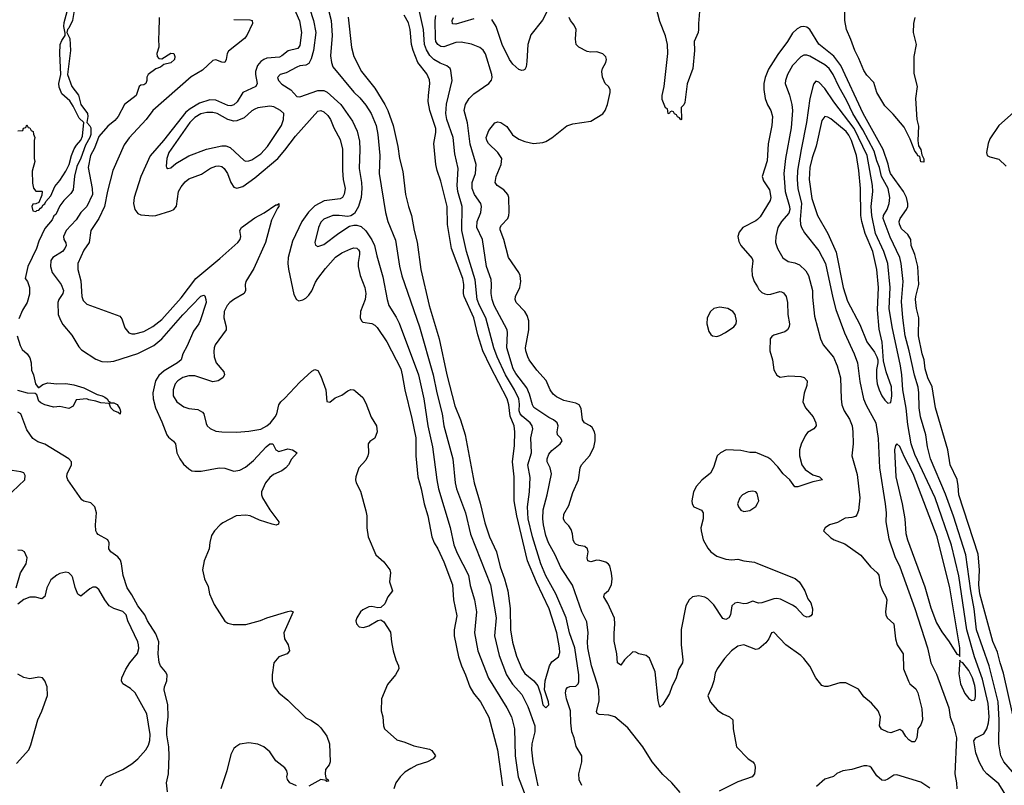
# Model space of a CAD drawing. Header units: inches. Extents: x 1649636 to 1815363, y 506543 to 641975.
# Tile 455 of 656: x 1745082 to 1751647, y 524054 to 529156. Entities that reach past the tile are written whole.
import ezdxf

# ---------------------------------------------------------------- set-up
doc = ezdxf.new("R2010")
doc.units = ezdxf.units.IN
doc.header["$MEASUREMENT"] = 0
doc.layers.add('B7542', color=7, linetype='Continuous')
doc.layers.add('B7552', color=7, linetype='Continuous')

msp = doc.modelspace()

# ---------------------------------------------------------------- linework, layer by layer
at = {"layer": 'B7542', "color": 5}
for points, elevation in [([(1746989.6, 529310), (1747041.6, 529150), (1747056.9, 529070), (1747040.7, 528950), (1747026.1, 528893.9), (1747010, 528864.2), (1746990, 528852.5), (1746950, 528848.6), (1746930, 528840.4), (1746858.3, 528801.7), (1746818.8, 528790), (1746801.1, 528770), (1746807.9, 528750), (1746830, 528725.7), (1746889.1, 528689.1), (1746930, 528644.9), (1746950, 528642.4), (1747070, 528683.5), (1747110, 528682.8), (1747132.2, 528672.2), (1747222.7, 528590), (1747299.6, 528479.6), (1747332.5, 528412.5), (1747346.8, 528346.8), (1747349.5, 528290), (1747344.8, 528164.8), (1747360.8, 528070), (1747363, 528030), (1747358.3, 527970), (1747341.3, 527910), (1747315, 527865), (1747290, 527847.8), (1747270, 527845.1), (1747211.8, 527851.8), (1747170, 527850.5), (1747110, 527826.4), (1747090, 527806.3), (1747074.3, 527770), (1747050.4, 527670.4), (1747054.2, 527654.2), (1747070, 527644.2), (1747110, 527656.9), (1747210, 527733.8), (1747281.1, 527778.9), (1747310, 527787.1), (1747330, 527787.3), (1747357.6, 527777.6), (1747389, 527749), (1747429.6, 527689.6), (1747448.2, 527650), (1747462.5, 527582.5), (1747502.6, 527442.6), (1747531.8, 527290), (1747543.5, 527250), (1747592.6, 527172.6), (1747612.5, 527132.5), (1747741.1, 526790), (1747775.4, 526630), (1747803.3, 526450), (1747833.6, 526310), (1747862.8, 526090), (1747875, 526030), (1747951.5, 525771.5), (1747976.4, 525656.4), (1747999.6, 525599.6), (1748073.6, 525453.6), (1748084.7, 525384.7), (1748114.3, 525290), (1748127, 525210), (1748115.1, 525070), (1748135.7, 524950), (1748207.6, 524767.6), (1748330.1, 524570), (1748361.3, 524510), (1748380.5, 524430), (1748384.5, 524250), (1748404.4, 524110), (1748456.2, 523976.2)], 340), ([(1745447.5, 529230), (1745433.1, 529150), (1745410, 529099.5), (1745400.5, 529090), (1745396.3, 529070), (1745416.3, 529030), (1745419.5, 528950), (1745400.6, 528790), (1745430.2, 528710), (1745473, 528653), (1745490.2, 528590), (1745532.9, 528530), (1745535.4, 528510), (1745530.3, 528470), (1745550, 528448.9), (1745555.1, 528435.1), (1745555.4, 528390), (1745550, 528370.8), (1745520.4, 528319.6), (1745490, 528232.7), (1745462.4, 528177.6), (1745447.9, 528112.1), (1745437.3, 528022.7), (1745423, 527997), (1745375.6, 527950), (1745350, 527915.8), (1745321.4, 527858.6), (1745310, 527849.2), (1745297.4, 527822.6), (1745250, 527764.2), (1745210, 527680.9), (1745194, 527630), (1745134.8, 527510), (1745118.8, 527430), (1745133.4, 527410), (1745147.3, 527370), (1745147.7, 527327.7), (1745131.8, 527270), (1745101.1, 527218.9), (1745076.9, 527163.1)], 240), ([(1746899.3, 529259.3), (1746947.8, 529147.8), (1746961, 529070), (1746950, 528983.5), (1746936, 528964), (1746871.5, 528948.5), (1746830, 528914), (1746813.5, 528906.5), (1746730, 528898.3), (1746708.6, 528891.4), (1746690, 528877.5), (1746668.2, 528850), (1746654.1, 528810), (1746652.9, 528790), (1746665.5, 528730), (1746655.4, 528710), (1746570.1, 528670), (1746531.6, 528608.4), (1746510, 528587.6), (1746490, 528581.3), (1746470, 528584.5), (1746390, 528618.7), (1746350, 528621), (1746280.6, 528599.4), (1746218.3, 528561.7), (1746190, 528538.5), (1746041, 528350), (1745952, 528248), (1745888.2, 528110), (1745844.3, 527970), (1745840.5, 527930), (1745850.3, 527890), (1745870, 527863.6), (1745890, 527856.1), (1745970, 527849.1), (1745990, 527851.4), (1746090, 527881.5), (1746110, 527891.6), (1746126.4, 527913.6), (1746141.3, 528010), (1746157.3, 528042.7), (1746184.6, 528075.4), (1746210, 528094.7), (1746294.4, 528125.6), (1746354.8, 528165.2), (1746390, 528180.1), (1746410, 528182), (1746430, 528177.3), (1746445, 528165), (1746468.1, 528130), (1746490.2, 528070), (1746510, 528040.7), (1746530, 528033.4), (1746570, 528043.3), (1746650, 528102.5), (1746802.4, 528230), (1746850, 528285.2), (1746920.2, 528379.8), (1747070, 528546.2), (1747090, 528550.1), (1747110, 528542.1), (1747136.2, 528516.2), (1747153, 528490), (1747175.1, 528435.1), (1747217.4, 528357.4), (1747232.9, 528292.9), (1747233.1, 528150), (1747238.8, 528090), (1747252.2, 528030), (1747246, 527994), (1747233.9, 527970), (1747219.1, 527960.9), (1747111.1, 527948.9), (1747050, 527916.1), (1747006.3, 527873.7), (1746962.2, 527810), (1746899.5, 527680.5), (1746871.3, 527570), (1746869.5, 527530), (1746874, 527494), (1746910, 527324.7), (1746926.8, 527290), (1746942.4, 527282.4), (1746970, 527288.5), (1746990, 527300.3), (1747010, 527319.5), (1747030, 527348.5), (1747053.9, 527406.1), (1747069, 527430), (1747121.7, 527498.3), (1747187.9, 527572.1), (1747230, 527602.2), (1747290, 527629.5), (1747310, 527635.1), (1747330, 527633.1), (1747341.2, 527621.2), (1747347.8, 527610), (1747348.3, 527590), (1747337.8, 527537.8), (1747339.4, 527510), (1747351.8, 527450), (1747383.9, 527370), (1747388.9, 527330), (1747385.3, 527290), (1747353.7, 527210), (1747351.5, 527170), (1747360.3, 527150), (1747370, 527141.1), (1747430.1, 527130.1), (1747450, 527119.7), (1747464, 527104), (1747528.5, 527008.5), (1747622.1, 526830), (1747632.9, 526790), (1747649, 526690), (1747697.1, 526497.1), (1747722.5, 526370), (1747722.5, 526250), (1747736.9, 526110), (1747759, 526030), (1747779.2, 525930), (1747802.7, 525850), (1747830.1, 525710), (1747845.3, 525670), (1747869.6, 525629.6), (1747910, 525543.1), (1747967.6, 525390), (1747973.2, 525290), (1747996.6, 525183.4), (1747979, 525090), (1747978.2, 525050), (1748007.8, 524910), (1748027.2, 524850), (1748054.8, 524790), (1748083.2, 524710), (1748108.3, 524668.3), (1748153.7, 524610), (1748210, 524508.2), (1748267.1, 524290), (1748301.9, 524050)], 320), ([(1748610, 529235.1), (1748567.3, 529152.7), (1748490, 529054.5), (1748468.8, 528991.2), (1748464, 528876), (1748458.4, 528841.6), (1748450, 528824.5), (1748440.3, 528819.7), (1748430, 528816.3), (1748410, 528824.7), (1748370, 528859.8), (1748347.7, 528890), (1748298.9, 528990), (1748259.2, 529110), (1748230, 529156.1)], 320), ([(1749614.4, 529210), (1749607, 529130), (1749608.4, 529090), (1749604.4, 529070), (1749578, 529010), (1749580.3, 528950), (1749570.3, 528830), (1749531.9, 528728.1), (1749516.3, 528603.7), (1749510, 528588), (1749492, 528570), (1749494, 528490), (1749490, 528488), (1749482, 528502), (1749467.3, 528507.3), (1749462, 528522), (1749447.3, 528527.3), (1749442, 528542), (1749430, 528546), (1749418, 528542), (1749412.7, 528527.3), (1749406, 528530), (1749402, 528562), (1749387.3, 528567.3), (1749364.5, 528624.5), (1749364.5, 528650), (1749378.4, 528710), (1749403.1, 528930), (1749401.1, 528990), (1749388.6, 529048.6), (1749350, 529143.7), (1749312.9, 529290)], 280), ([(1745070, 528414), (1745102, 528418), (1745107.3, 528432.7), (1745122, 528438), (1745130, 528454), (1745138, 528438), (1745150, 528434), (1745158, 528418), (1745171.6, 528411.6), (1745172.7, 528392.7), (1745182, 528370), (1745178, 528350), (1745178, 528230), (1745182, 528210), (1745165.4, 528145.4), (1745166.4, 528066.4), (1745172.7, 528032.7), (1745190, 528014), (1745230, 528014), (1745232, 528010), (1745230, 527986), (1745210, 527938), (1745190, 527928), (1745170, 527926), (1745162, 527910), (1745170, 527882), (1745190, 527878), (1745196, 527884), (1745210, 527886), (1745219.3, 527900.7), (1745230, 527906), (1745237.6, 527922.4), (1745250, 527928.7), (1745256.6, 527943.4), (1745290, 527982.4), (1745315.2, 528044.8), (1745350, 528084.4), (1745390, 528146.7), (1745410.8, 528190), (1745426, 528250), (1745445.6, 528294.4), (1745460.6, 528319.4), (1745490, 528352.2), (1745500.2, 528379.8), (1745508.5, 528470), (1745479.2, 528499.2), (1745439.1, 528579.1), (1745414.9, 528614.9), (1745362.2, 528662.2), (1745345.8, 528705.8), (1745343.1, 528730), (1745355, 528790), (1745348.7, 528931.3), (1745351.5, 528990), (1745361.9, 529018.1), (1745384, 529050), (1745385.8, 529065.8), (1745376.4, 529110), (1745377.8, 529137.8), (1745398.2, 529210)], 240), ([(1746010.5, 529169.5), (1746010.4, 529070.4), (1746006, 529030), (1746008.5, 528971.5), (1745996.3, 528930), (1745998.8, 528910), (1746010, 528896), (1746030, 528894.8), (1746090, 528933), (1746110, 528930.8), (1746116.3, 528910), (1746112.7, 528890), (1746090, 528867.6), (1746042.8, 528857.2), (1746021, 528839), (1745990, 528827.3), (1745939.1, 528790), (1745928.2, 528771.8), (1745928.8, 528750), (1745923, 528730), (1745910, 528721.3), (1745890, 528718.9), (1745877.1, 528710), (1745857.8, 528650), (1745779.6, 528590), (1745737.3, 528510), (1745715.5, 528484.5), (1745670, 528445.6), (1745610, 528377.3), (1745579.5, 528300.5), (1745553.2, 528250), (1745537.9, 528170), (1745565.2, 528030), (1745567.1, 527990), (1745529.5, 527910), (1745490, 527871), (1745457, 527823), (1745391.7, 527750), (1745372.8, 527710), (1745376.9, 527690), (1745388.8, 527668.8), (1745390.7, 527650), (1745383.6, 527630), (1745367.4, 527610), (1745302.7, 527570), (1745290.2, 527550), (1745286.2, 527510), (1745298.5, 527470), (1745357.6, 527390), (1745372.8, 527350), (1745369.1, 527330), (1745342.8, 527290), (1745335.2, 527270), (1745339.1, 527190), (1745352.9, 527152.9), (1745370, 527123.8), (1745430, 527053.4), (1745475.9, 526975.9), (1745494.7, 526954.7), (1745590, 526892.8), (1745630, 526878), (1745670, 526875.8), (1745710, 526881.2), (1745870, 526930.7), (1745974.9, 526985.1), (1746028.7, 527030), (1746170, 527188.2), (1746290, 527312.4), (1746310, 527320.7), (1746315.6, 527315.6), (1746323.7, 527290), (1746324.4, 527270), (1746285.8, 527150), (1746276.9, 527130), (1746240.2, 527079.8), (1746197.5, 526982.5), (1746168.9, 526930), (1746157.4, 526890), (1746134.2, 526870), (1746044.7, 526815.3), (1746010, 526783.7), (1745986.6, 526750), (1745969.5, 526670), (1745972, 526630), (1745986.3, 526570), (1746030, 526476.4), (1746062.7, 526390), (1746073.8, 526373.8), (1746107.7, 526347.7), (1746120.9, 526330), (1746130.3, 526270), (1746150.2, 526230.2), (1746174.8, 526194.8), (1746210, 526163), (1746230, 526150.4), (1746250, 526147.2), (1746292.5, 526147.5), (1746411, 526169), (1746450, 526166.5), (1746510, 526147.4), (1746550, 526153.4), (1746586.5, 526173.5), (1746641.2, 526218.8), (1746724.2, 526310), (1746750.3, 526330.3), (1746770.3, 526330.3), (1746788.8, 526288.8), (1746810, 526278), (1746870, 526296.5), (1746901, 526290), (1746931.3, 526270), (1746893.2, 526226.8), (1746873.8, 526190), (1746856.5, 526170), (1746828.4, 526150), (1746774.5, 526125.5), (1746750, 526105.7), (1746720.7, 526070), (1746694.6, 526010), (1746693.4, 525990), (1746701.1, 525970), (1746750, 525890.3), (1746810.5, 525810), (1746806.8, 525793.2), (1746792.1, 525787.9), (1746765.5, 525794.5), (1746681.5, 525821.5), (1746617.2, 525850), (1746590, 525854.7), (1746524.7, 525850), (1746437, 525803), (1746418.8, 525790), (1746381, 525750), (1746361.1, 525718.9), (1746348.5, 525671.5), (1746344.4, 525630), (1746310.6, 525550), (1746300.7, 525490), (1746314, 525430), (1746338, 525378), (1746348, 525330), (1746378.7, 525258.7), (1746448.5, 525148.5), (1746470, 525134), (1746505.8, 525125.8), (1746590, 525124.4), (1746688.2, 525151.8), (1746729.7, 525170.3), (1746870, 525213), (1746890, 525217.3), (1746904.7, 525210), (1746843.8, 525070), (1746847.7, 525030), (1746870.6, 524990), (1746881, 524950), (1746864.7, 524930), (1746810, 524909.4), (1746775.5, 524870), (1746764.4, 524790), (1746764.9, 524750), (1746779.3, 524710), (1746810, 524670.7), (1746870, 524622), (1746990, 524503.8), (1747026.4, 524486.4), (1747070, 524456), (1747090, 524436), (1747130, 524381), (1747146.8, 524330), (1747151.1, 524211.1), (1747144.7, 524190), (1747121.1, 524158.9), (1747117.3, 524130), (1747122, 524102), (1747138, 524090), (1747139.6, 524080.4), (1747130, 524078), (1747124.7, 524084.7), (1747090, 524093.2), (1747010, 524049)], 260), ([(1747142.5, 529210), (1747158, 529150), (1747164.6, 529050), (1747154.6, 528914.6), (1747160.5, 528870), (1747170, 528841.3), (1747310, 528673.4), (1747350, 528635), (1747390, 528587.2), (1747424.7, 528530), (1747458.1, 528450), (1747470.1, 528389.9), (1747482, 528250), (1747479.3, 528130), (1747520.7, 527870), (1747537.1, 527810), (1747586.3, 527686.3), (1747613.7, 527513.7), (1747629.1, 527449.1), (1747746.7, 527110), (1747837.9, 526790), (1747862.5, 526670), (1747898.2, 526530), (1747910.7, 526450), (1747968.7, 526230), (1747986, 526070), (1747994.8, 526030), (1748055, 525870), (1748087.5, 525727.5), (1748221.5, 525390), (1748259.1, 525170), (1748247.5, 525050), (1748277.6, 524917.6), (1748327.5, 524790), (1748368.5, 524728.5), (1748430, 524658), (1748470, 524579.6), (1748516.6, 524450), (1748515.9, 524410), (1748495.7, 524330), (1748493.9, 524290), (1748503.3, 524210), (1748536.6, 524050)], 360), ([(1747272.5, 529172.5), (1747294, 528970), (1747308.8, 528910), (1747360.5, 528810), (1747450, 528699.3), (1747516.4, 528590), (1747536.4, 528550), (1747571.3, 528450), (1747602.9, 528310), (1747613, 528230), (1747636, 528144), (1747653.2, 527990), (1747673.5, 527910), (1747694.3, 527850), (1747711.6, 527751.6), (1747732.7, 527672.7), (1747756.8, 527490), (1747811.1, 527250), (1747878.3, 527030), (1747928.8, 526790), (1747983.1, 526583.1), (1748020.6, 526490), (1748051.6, 526390), (1748112.6, 526070), (1748152.8, 525932.8), (1748182.3, 525802.3), (1748213.8, 525710), (1748260.4, 525610), (1748286.2, 525510), (1748315, 525430), (1748335.8, 525350), (1748351, 525231), (1748353.2, 525090), (1748367.8, 525007.8), (1748394.6, 524914.6), (1748428.8, 524828.8), (1748450, 524798.4), (1748509.2, 524750), (1748537, 524717), (1748556.5, 524656.5), (1748568.7, 524590), (1748590, 524568.9), (1748609.6, 524590.4), (1748608.2, 524610), (1748580.5, 524690), (1748585.3, 524750), (1748613.3, 524850), (1748630, 524876.1), (1748674, 524910), (1748682.4, 524937.6), (1748681.9, 524970), (1748662.9, 525070), (1748611.7, 525230), (1748527.8, 525407.8), (1748467.1, 525550), (1748397.2, 525850), (1748379.4, 525950), (1748377.9, 526110), (1748368, 526210), (1748381.4, 526318.6), (1748383.2, 526410), (1748377.9, 526450), (1748352.7, 526512.7), (1748343.1, 526590), (1748332.6, 526630), (1748221.3, 526841.3), (1748169.2, 526950), (1748135.9, 527055.9), (1748110.4, 527170), (1748045.4, 527310), (1748041.3, 527330), (1748042.9, 527390), (1748036.3, 527430), (1747959.9, 527630), (1747934.3, 527790), (1747932.9, 527910), (1747890, 528079.6), (1747864.3, 528150), (1747856.9, 528190), (1747843.6, 528330), (1747856.4, 528403.6), (1747855.6, 528430), (1747816.9, 528550), (1747806.2, 528610), (1747806.8, 528650), (1747817.2, 528730), (1747814, 528754), (1747795.7, 528795.7), (1747736.9, 528870), (1747704.8, 528950), (1747693.7, 528990), (1747685.3, 529090), (1747674, 529134), (1747646.2, 529186.2)], 380), ([(1748830, 524051.6), (1748811.7, 524090), (1748809.8, 524130), (1748830.9, 524210), (1748829.8, 524249.8), (1748792.8, 524312.8), (1748779, 524370), (1748764, 524410), (1748755.7, 524470), (1748754.3, 524550), (1748727.4, 524630), (1748721, 524670), (1748726.1, 524693.9), (1748734.6, 524705.4), (1748750, 524712.3), (1748790, 524714.6), (1748805.4, 524730), (1748810, 524742.8), (1748809.9, 524790.1), (1748782.8, 524970), (1748747.1, 525070), (1748724.9, 525170), (1748655.4, 525330), (1748590.3, 525450.3), (1748556.7, 525530), (1748501.4, 525710), (1748472.8, 525830), (1748467.1, 525910), (1748480.2, 526010), (1748485.4, 526105.4), (1748468.7, 526190), (1748493.3, 526270), (1748489.9, 526370), (1748503.7, 526430), (1748498, 526450), (1748484.7, 526470), (1748432.9, 526512.9), (1748419, 526530), (1748411.8, 526550), (1748413.3, 526593.3), (1748408.7, 526630), (1748381.5, 526690), (1748320.1, 526790), (1748265.4, 526910), (1748242.6, 526970), (1748190.7, 527170), (1748147.1, 527250), (1748132.4, 527290), (1748117.9, 527422.1), (1748060.2, 527610), (1748030.4, 527750), (1748032.6, 527910), (1748003.2, 528010), (1747997.9, 528050), (1748004.8, 528164.8), (1747982.1, 528262.1), (1747972.5, 528370), (1747930.4, 528490), (1747923.2, 528530), (1747927, 528593), (1747965.3, 528750), (1747956.5, 528816.5), (1747951.4, 528831.4), (1747930, 528848.6), (1747885.1, 528865.1), (1747842.6, 528890), (1747817.2, 528917.2), (1747794, 528954), (1747780.6, 528990), (1747775, 529090), (1747746.7, 529210)], 360), ([(1749485.9, 524005.9), (1749430.9, 524070.9), (1749370, 524126), (1749299.7, 524210), (1749237.6, 524310), (1749136.5, 524436.5), (1749049.2, 524509.2), (1749010, 524521.9), (1748946.4, 524526.4), (1748932.4, 524532.4), (1748926.6, 524546.6), (1748944.6, 524615.4), (1748942.1, 524690), (1748933.1, 524733.1), (1748893.4, 524850), (1748870.5, 524970), (1748868.1, 525010), (1748872.9, 525070), (1748862.4, 525142.4), (1748829.1, 525210), (1748767.5, 525387.5), (1748690, 525504.7), (1748652.6, 525590), (1748607.9, 525670), (1748590, 525717.6), (1748574.1, 525790), (1748569.9, 525830), (1748572.7, 525890), (1748599.1, 525990), (1748627.4, 526130), (1748618.2, 526170), (1748597.7, 526210), (1748597.7, 526230), (1748610, 526259.5), (1748630, 526285.7), (1748686.3, 526330), (1748698.7, 526350), (1748687.3, 526370), (1748668.4, 526390), (1748665, 526410), (1748671.7, 526450), (1748665.6, 526470), (1748641.7, 526490), (1748610, 526505.4), (1748510.4, 526570.4), (1748499.9, 526590), (1748480.7, 526660.7), (1748463.3, 526703.3), (1748390, 526799), (1748371.6, 526830), (1748329.9, 526969.9), (1748334.4, 527070), (1748331.3, 527090), (1748245.6, 527250), (1748231.1, 527290), (1748224.9, 527330), (1748228.1, 527390), (1748225, 527425), (1748194.9, 527510), (1748166.5, 527690), (1748129.9, 527770), (1748132.8, 527810), (1748157.3, 527870), (1748161.5, 527910), (1748155.3, 527930), (1748113, 527990), (1748099.1, 528030), (1748098.6, 528070), (1748120.8, 528130), (1748125, 528190), (1748086.2, 528326.2), (1748067.6, 528467.6), (1748044.7, 528550), (1748055, 528590), (1748078.5, 528630), (1748110, 528661.2), (1748210, 528730.4), (1748227.5, 528752.5), (1748232.6, 528770), (1748229.7, 528790), (1748187.3, 528927.3), (1748172, 528952), (1748150, 528971.1), (1748093.7, 528993.7), (1748025.5, 529005.5), (1747990, 529004), (1747910, 528975.3), (1747890, 528977.6), (1747869.4, 528990), (1747857.2, 529010), (1747853, 529030), (1747850.8, 529150), (1747857.2, 529182.8)], 340), ([(1748110, 529161.4), (1747990, 529126.5), (1747968.1, 529128.1), (1747965.3, 529150), (1747973.6, 529170)], 320), ([(1750000, 525270.1), (1749970, 525279.7), (1749930, 525264.7), (1749910, 525262.4), (1749870, 525271.3), (1749850, 525267.6), (1749829, 525250), (1749821.5, 525190), (1749809.3, 525170.7), (1749790, 525158.7), (1749770, 525164.4), (1749710, 525256.8), (1749670, 525296.2), (1749650, 525307.1), (1749610, 525315.4), (1749568.7, 525310), (1749545, 525290), (1749523.5, 525250), (1749491.7, 525091.7), (1749491.7, 524990), (1749503.7, 524890), (1749500.3, 524870), (1749474, 524826), (1749459.6, 524770), (1749429.1, 524710.9), (1749414.5, 524665.5), (1749370, 524593.2), (1749350, 524575.3), (1749339.1, 524619.1), (1749318.7, 524810), (1749282, 524902), (1749258.4, 524918.4), (1749210, 524929.4), (1749190, 524941.2), (1749170, 524942.7), (1749113.7, 524890), (1749090, 524854.5), (1749067.8, 524870), (1749062.7, 524930), (1749046.1, 525013.9), (1749044.5, 525064.5), (1749049.8, 525129.8), (1749046.5, 525166.5), (1749004.2, 525264.2), (1748975.8, 525310), (1748980.5, 525330), (1749007.7, 525352.3), (1749026.6, 525390), (1749031.1, 525430), (1749028.3, 525468.3), (1749016.4, 525516.4), (1749008.4, 525528.4), (1748990, 525540.5), (1748950, 525552.6), (1748930, 525554), (1748890, 525542.8), (1748870, 525548.7), (1748865.3, 525570), (1748871, 525610), (1748867.3, 525630), (1748850, 525645.6), (1748810, 525650.9), (1748790, 525660.4), (1748781.5, 525670), (1748772, 525690), (1748768.4, 525730), (1748759.1, 525759.1), (1748743.4, 525783.4), (1748716.8, 525810), (1748706.5, 525830), (1748710, 525861.6), (1748742.8, 525917.2), (1748770, 526004.9), (1748808.4, 526090), (1748818.9, 526170), (1748826.6, 526190), (1748881.8, 526250), (1748910, 526303.8), (1748918.7, 526350), (1748919.1, 526390), (1748914.5, 526410), (1748897.8, 526437.8), (1748885.4, 526450), (1748848.6, 526470), (1748833.6, 526490), (1748825.4, 526565.4), (1748811.1, 526590), (1748790, 526599.8), (1748710, 526617.1), (1748661.9, 526641.9), (1748639.5, 526659.5), (1748618.7, 526690), (1748591.4, 526751.4), (1748530, 526820.4), (1748478.2, 526890), (1748470, 526909.5), (1748456.5, 526950), (1748454.6, 526970), (1748476.5, 527090), (1748476.1, 527150), (1748464.9, 527184.9), (1748450.6, 527210.6), (1748392.4, 527270), (1748384.7, 527290), (1748387.2, 527310), (1748415.3, 527370), (1748422, 527410), (1748417.8, 527450), (1748409.8, 527470), (1748339.8, 527570), (1748308.7, 527690), (1748285.7, 527754.3), (1748284.2, 527770), (1748293.3, 527786.7), (1748335.4, 527830), (1748343.9, 527850), (1748345.9, 527874.1), (1748342.8, 527970), (1748337.2, 527990), (1748310, 528020.9), (1748266.3, 528050), (1748252.2, 528070), (1748259.1, 528110), (1748291.5, 528190), (1748296.2, 528230), (1748270, 528271.1), (1748207.4, 528330), (1748196.1, 528350), (1748192.9, 528370), (1748210, 528417.6), (1748250, 528468), (1748270, 528475.5), (1748290, 528470.5), (1748330, 528443.7), (1748367.7, 528387.7), (1748410, 528359.3), (1748450, 528344.7), (1748508.3, 528331.7), (1748570, 528336.5), (1748590, 528343.1), (1748630, 528368.7), (1748730, 528447.8), (1748770, 528461.3), (1748890, 528479), (1748970, 528529), (1748986.2, 528550), (1749002, 528590), (1749018.5, 528670), (1749018.9, 528690), (1749007.4, 528710), (1748985.6, 528730), (1748967.1, 528772.9), (1748963.5, 528810), (1748966.6, 528830), (1748990, 528871), (1748995.1, 528890), (1748990, 528909), (1748970, 528928.2), (1748950, 528935.6), (1748930, 528940.9), (1748890, 528939.3), (1748864.6, 528944.6), (1748810, 528972.1), (1748793.1, 528990), (1748786.8, 529026.8), (1748790.9, 529090.9), (1748778.8, 529118.8), (1748754.5, 529150), (1748745.1, 529170)], 320), ([(1746510, 529156.1), (1746615.5, 529155.5), (1746630.6, 529150), (1746634, 529130), (1746596.9, 529050), (1746580.2, 529030), (1746474.3, 528945.7), (1746465.1, 528930), (1746459, 528890), (1746450, 528871.2), (1746430, 528872.9), (1746390, 528887.4), (1746370, 528884.7), (1746299.8, 528820.2), (1746225.5, 528774.5), (1745968.6, 528551.4), (1745925, 528490), (1745811.7, 528368.3), (1745778.1, 528321.9), (1745702.5, 528150), (1745666.5, 528013.5), (1745647.2, 527910), (1745610, 527830.8), (1745555.5, 527750), (1745545, 527670), (1745510, 527619.1), (1745469.4, 527530), (1745469.5, 527490), (1745490, 527414.8), (1745494.8, 527310), (1745504.6, 527284.6), (1745530, 527260.2), (1745750, 527179.1), (1745761.7, 527161.7), (1745781.8, 527101.8), (1745809.2, 527069.2), (1745830, 527062), (1745850, 527061.8), (1745910, 527077.8), (1745970, 527110.2), (1746030, 527157), (1746157.8, 527302.2), (1746254.9, 527430), (1746416.8, 527563.2), (1746536.4, 527670), (1746551, 527690), (1746556, 527710), (1746549.6, 527750), (1746560.7, 527770), (1746650, 527834.2), (1746712.1, 527867.9), (1746790, 527923), (1746798, 527922), (1746810.4, 527930.4), (1746810.2, 527910), (1746799.5, 527900.5), (1746760.3, 527819.7), (1746719.6, 527670), (1746641.7, 527498.3), (1746588.9, 527410), (1746585.3, 527390), (1746587.7, 527350), (1746579.3, 527330), (1746509, 527291), (1746481.7, 527270), (1746464, 527250), (1746444.7, 527210), (1746443.8, 527170), (1746459, 527110), (1746457.7, 527090), (1746386, 526990), (1746378.3, 526970), (1746375.9, 526944.1), (1746377.6, 526910), (1746392.1, 526870), (1746442, 526810), (1746446.7, 526790), (1746436.5, 526770), (1746404.4, 526750), (1746370, 526743.4), (1746250, 526782.6), (1746210, 526782.6), (1746170, 526771.8), (1746135.5, 526750), (1746118, 526730), (1746104.6, 526690), (1746105.6, 526650), (1746130, 526608.8), (1746176, 526576), (1746210, 526563.9), (1746270, 526557.3), (1746300, 526540), (1746309, 526529), (1746324.7, 526464.7), (1746332.4, 526450), (1746351.3, 526431.3), (1746390, 526413.1), (1746430, 526408.8), (1746530, 526407.4), (1746610, 526413.1), (1746690, 526428), (1746730, 526449.3), (1746754.2, 526470), (1746784.4, 526510), (1746795, 526530), (1746808.8, 526590), (1746822.7, 526610), (1746850, 526633.2), (1746950, 526740.2), (1747030, 526814.4), (1747050, 526823.8), (1747070, 526818), (1747090, 526780.7), (1747122.5, 526690), (1747130.6, 526610.6), (1747150, 526606.7), (1747185.3, 526634.7), (1747230, 526654.6), (1747270, 526683.1), (1747290.3, 526690.3), (1747310, 526688.2), (1747321.1, 526681.1), (1747370, 526637.6), (1747390, 526599.3), (1747426.2, 526506.2), (1747460.2, 526450), (1747465.8, 526410), (1747450, 526366), (1747415.6, 526344.4), (1747404.9, 526330), (1747406.9, 526270), (1747403.2, 526250), (1747390, 526220.7), (1747343.8, 526170), (1747322.8, 526110), (1747321, 526090), (1747326, 526070), (1747354.2, 526014.2), (1747390, 525882), (1747396.4, 525850), (1747395.8, 525770), (1747404.4, 525710), (1747455.5, 525590), (1747510, 525543.1), (1747548.9, 525490), (1747554, 525470), (1747546.7, 525410), (1747568, 525350), (1747535.5, 525310), (1747517.3, 525262.7), (1747490, 525239), (1747470, 525236), (1747430, 525246), (1747410, 525243.7), (1747370, 525223.6), (1747354.9, 525210), (1747328.9, 525170), (1747323.7, 525150), (1747326.4, 525130), (1747346, 525110), (1747374.2, 525105.8), (1747410, 525116.4), (1747470, 525151), (1747490, 525156), (1747510, 525142.8), (1747554.3, 525074.3), (1747560.3, 525010), (1747572.9, 524950), (1747590.3, 524890), (1747608.4, 524850), (1747610.4, 524830), (1747588, 524790), (1747534.7, 524725.3), (1747494.9, 524630), (1747492.2, 524550), (1747502.3, 524510), (1747506.9, 524450), (1747514.4, 524430), (1747595.8, 524355.8), (1747650, 524340.9), (1747710, 524317.8), (1747814.3, 524294.3), (1747830, 524284.9), (1747854.9, 524250), (1747839.1, 524230), (1747800.4, 524210), (1747730, 524187.6), (1747690, 524166.6), (1747650, 524140.4), (1747618.3, 524110), (1747588.9, 524070), (1747576.5, 524030)], 280), ([(1750000, 527824.4), (1749990, 527815.8), (1749903, 527770), (1749879.3, 527740.7), (1749870.3, 527710), (1749877.1, 527677.1), (1749890.2, 527650.2), (1749964.6, 527564.6), (1749969.2, 527549.2), (1749963.8, 527490), (1749966.2, 527450), (1749978.5, 527410), (1750000, 527374.8)], 320), ([(1745065.3, 527050), (1745084.6, 526984.6), (1745098.7, 526958.7), (1745130.6, 526930), (1745150, 526902), (1745158.8, 526870), (1745159.8, 526819.8), (1745173.4, 526790), (1745186, 526730), (1745205.2, 526705.2), (1745210, 526704), (1745236.4, 526723.6), (1745270, 526734.9), (1745330, 526728.4), (1745390, 526732.2), (1745442.5, 526722.5), (1745510, 526701.7), (1745597.2, 526657.2), (1745631, 526650), (1745650, 526640.5), (1745664, 526630), (1745673.2, 526613.2), (1745682, 526610), (1745682, 526602), (1745710, 526602), (1745732.1, 526592.1), (1745750, 526562), (1745754, 526546), (1745752, 526528), (1745738.6, 526538.6), (1745709.6, 526549.6), (1745689.2, 526570), (1745679, 526599), (1745623.3, 526603.3), (1745590, 526614.5), (1745541.5, 526621.5), (1745530, 526628.7), (1745458, 526622), (1745439.1, 526580.9), (1745410, 526565.2), (1745350, 526579), (1745310, 526573.2), (1745250, 526589.5), (1745222, 526602), (1745210, 526612.7), (1745194.9, 526654.9), (1745185.4, 526665.4), (1745132.8, 526667.2), (1745070, 526684.8)], 240), ([(1746066.3, 524010), (1746061.3, 524070), (1746072.8, 524130), (1746078.9, 524250), (1746076.1, 524310), (1746063, 524390), (1746062.6, 524430), (1746071.6, 524510), (1746069, 524589), (1746045.1, 524690), (1746047.7, 524710), (1746063.1, 524750), (1746065.3, 524790), (1746054.2, 524810), (1746019.8, 524850), (1746012.1, 524872.1), (1746005.4, 524930), (1746009.1, 525010), (1745990, 525062.4), (1745934.1, 525150), (1745916.2, 525190), (1745868.6, 525248.6), (1745830, 525323.9), (1745798, 525370), (1745772.5, 525452.5), (1745760.9, 525530), (1745753.4, 525553.4), (1745735.8, 525575.8), (1745689.5, 525610), (1745677, 525630), (1745677.6, 525670), (1745669.6, 525690), (1745605.6, 525725.6), (1745596.1, 525736.1), (1745589.6, 525750), (1745587.6, 525790), (1745593.6, 525870), (1745582, 525910), (1745555.1, 525935.1), (1745510, 525948.2), (1745496.9, 525956.9), (1745403.5, 526090), (1745396.4, 526110), (1745398, 526130), (1745427.1, 526190), (1745427.6, 526210), (1745409.8, 526229.8), (1745250, 526326.4), (1745203.2, 526343.2), (1745170, 526364.4), (1745130, 526422), (1745088.7, 526528.7), (1745070, 526540.3)], 260), ([(1750000, 526266.8), (1749990, 526270.9), (1749950, 526270.9), (1749890, 526283.9), (1749791.7, 526288.3), (1749754, 526270), (1749733, 526250), (1749707.5, 526172.5), (1749687.3, 526132.7), (1749630, 526087.6), (1749593.4, 526046.6), (1749574.6, 526010), (1749564, 525950), (1749566.3, 525930), (1749575.8, 525910), (1749626.9, 525886.9), (1749639.1, 525870), (1749639, 525830), (1749622.2, 525770), (1749625.5, 525750), (1749638.6, 525690), (1749670, 525633.1), (1749690, 525609.1), (1749730, 525580.2), (1749790, 525561.3), (1749830, 525556.5), (1749870, 525561.1), (1749910, 525549.1), (1749980, 525540), (1750000, 525531.9)], 320), ([(1744990, 525970.4), (1745116.1, 526090), (1745118.4, 526118.4), (1745110, 526135.1), (1745090, 526142.6), (1745031.8, 526151.8)], 280), ([(1750000, 525989.5), (1749998, 525998), (1749989.4, 526009.4), (1749970, 526014.5), (1749938, 526010), (1749902, 525990), (1749883, 525970), (1749868.4, 525930), (1749873.4, 525910), (1749890, 525887.7), (1749910, 525879.1), (1749950, 525884.9), (1749990, 525911), (1750000, 525931.2)], 340), ([(1745058.2, 525370), (1745087, 525470), (1745124.2, 525530), (1745131.7, 525570), (1745112.6, 525610), (1745098.7, 525618.7), (1745070, 525621.3)], 280), ([(1745621.4, 524050), (1745641.7, 524090), (1745659.6, 524110), (1745770, 524159.1), (1745830, 524197.6), (1745868.4, 524230), (1745922.6, 524290), (1745939.6, 524320.4), (1745948.8, 524351.2), (1745952, 524392), (1745928.8, 524530), (1745850.5, 524670.5), (1745819.7, 524699.7), (1745768.9, 524728.9), (1745759.7, 524750), (1745761.5, 524770), (1745790, 524827), (1745815.6, 524870), (1745868, 524932), (1745875.3, 524964.7), (1745874.7, 524990), (1745869.9, 525010), (1745802.9, 525150), (1745790.5, 525190.5), (1745781.2, 525201.2), (1745770, 525211.1), (1745710, 525231), (1745678.9, 525250), (1745648.6, 525290), (1745610, 525358.4), (1745590, 525373.7), (1745570, 525373.3), (1745550, 525363.9), (1745490, 525314.5), (1745470, 525327), (1745451.7, 525371.7), (1745436, 525436), (1745429.8, 525449.8), (1745408.6, 525468.6), (1745390, 525473.7), (1745350, 525464.7), (1745330, 525455.1), (1745290, 525423.9), (1745261.5, 525370), (1745248.9, 525311.1), (1745230, 525295.6), (1745186.6, 525306.6), (1745150, 525306.8), (1745108.8, 525291.2), (1745070, 525260.7)], 280), ([(1750000, 524960.6), (1749990, 524958.9), (1749910, 524989.8), (1749870, 524980.3), (1749828.8, 524950), (1749780.6, 524899.4), (1749731.1, 524828.9), (1749719.4, 524800.6), (1749710.2, 524749.8), (1749697.4, 524710), (1749670.4, 524650), (1749684.9, 524610), (1749735, 524555), (1749770, 524530.3), (1749814.8, 524510), (1749836.3, 524490), (1749838.4, 524430), (1749860.5, 524310), (1749938.8, 524230), (1749970.8, 524210), (1749978.8, 524198.8), (1749984, 524190), (1749984.9, 524170), (1749980.7, 524130), (1749964.7, 524110), (1749870, 524077), (1749745.3, 524014.7)], 340), ([(1745060.9, 524199.1), (1745141.6, 524290), (1745156, 524324), (1745203.1, 524490), (1745230, 524546.8), (1745267.9, 524652.1), (1745264.7, 524710), (1745250, 524749.3), (1745234.5, 524770), (1745210, 524774), (1745150, 524763.1), (1745110, 524772.4), (1745070, 524795)], 320), ([(1746928, 524050), (1746882, 524070), (1746868, 524092), (1746862, 524110), (1746868, 524130), (1746862, 524150), (1746848.7, 524170), (1746790, 524217.2), (1746750, 524277.2), (1746710, 524309.5), (1746670, 524327), (1746610, 524337.2), (1746550, 524328), (1746522, 524310), (1746510, 524298), (1746490, 524258), (1746462, 524150), (1746423.6, 524030)], 260)]:
    msp.add_lwpolyline(points, dxfattribs=dict(at, elevation=elevation))
for points, elevation in [([(1746750, 528579.7), (1746670, 528568), (1746650, 528560.5), (1746630, 528548.2), (1746577.9, 528502.1), (1746530, 528480.7), (1746510, 528480.2), (1746470, 528491.2), (1746397.6, 528530), (1746370, 528537.9), (1746330, 528537.1), (1746290, 528529.1), (1746250, 528504.5), (1746215.5, 528470), (1746075.4, 528270), (1746062.4, 528230), (1746058.5, 528178.5), (1746060.7, 528170), (1746070, 528163), (1746090, 528168.4), (1746123.6, 528196.4), (1746210, 528248), (1746327.8, 528292.2), (1746430, 528315.6), (1746455.4, 528315.4), (1746484.2, 528304.2), (1746577.3, 528217.3), (1746590, 528212.8), (1746610, 528214.2), (1746630, 528222.3), (1746690, 528262.5), (1746734.5, 528310), (1746826.2, 528450), (1746839.7, 528490), (1746842.7, 528530), (1746821.2, 528550), (1746775.8, 528575.8)], 340), ([(1749750, 527240.6), (1749710.4, 527230), (1749686.7, 527210), (1749664.7, 527170), (1749662.2, 527130), (1749677.5, 527077.5), (1749690, 527058.4), (1749702, 527050), (1749730, 527044.6), (1749750, 527050.3), (1749788.7, 527071.3), (1749843.7, 527110), (1749858.4, 527130), (1749861.3, 527150), (1749852.1, 527190), (1749836.9, 527210), (1749804.2, 527230)], 320)]:
    msp.add_lwpolyline(points, close=True, dxfattribs=dict(at, elevation=elevation))
at = {"layer": 'B7552', "color": 5}
for points, elevation in [([(1751050.5, 529170.5), (1751041.6, 529130), (1751038.9, 529070), (1751059.3, 528990), (1751044, 528910), (1751043.4, 528796.6), (1751065.5, 528710), (1751054.8, 528630), (1751064, 528490), (1751074.4, 528445.6), (1751070.8, 528350), (1751074.8, 528314.8), (1751090.5, 528290.5), (1751096, 528256), (1751110.7, 528229.3), (1751110, 528206), (1751090, 528209), (1751083.1, 528243.1), (1751070, 528249.2), (1751064.1, 528264.1), (1751050, 528279), (1751019.6, 528359.6), (1750979.3, 528439.3), (1750906, 528526), (1750850, 528581.1), (1750796.4, 528670), (1750777.5, 528737.5), (1750730, 528786.8), (1750710, 528818), (1750677.4, 528897.4), (1750649.3, 528950), (1750623.7, 529023.7), (1750593.5, 529090), (1750584, 529150), (1750582.9, 529210)], 280), ([(1751704.1, 524524.1), (1751641.8, 524801.8), (1751618.6, 524870), (1751601.1, 524941.1), (1751570, 525011.3), (1751483, 525330), (1751476.3, 525390), (1751482, 525490), (1751472.9, 525592.9), (1751343.2, 525990), (1751340.2, 526050), (1751331.6, 526091.6), (1751286.5, 526190), (1751271, 526290), (1751188, 526570), (1751165, 526710), (1751136.9, 526770), (1751118.2, 526830), (1751111.4, 526890), (1751098.7, 526930), (1751075.6, 527050), (1751077.8, 527170), (1751061.9, 527230), (1751055.5, 527290), (1751055.9, 527310), (1751077.3, 527390), (1751069.3, 527510), (1751050.8, 527590.8), (1751025.9, 527650), (1751023.4, 527690), (1751003.9, 527723.9), (1750962.3, 527762.3), (1750947.6, 527792.4), (1750946.5, 527810), (1750952.2, 527830), (1750995.2, 527890), (1751003, 527910), (1751003.4, 527930), (1750993.7, 527970), (1750975.4, 528010), (1750888.7, 528130), (1750880.7, 528150), (1750873.1, 528193.1), (1750839.1, 528290), (1750705, 528530), (1750557.1, 528850), (1750510, 528913.5), (1750410, 528993), (1750350, 529089.8), (1750330, 529105.6), (1750310, 529110.8), (1750290, 529108.2), (1750265.4, 529094.6), (1750235.1, 529064.9), (1750201.3, 529010), (1750136.2, 528923.8), (1750074.9, 528825.1), (1750053, 528770), (1750043, 528730), (1750042.3, 528690), (1750053.1, 528630), (1750068.3, 528588.3), (1750091.1, 528550), (1750101.8, 528510), (1750097.4, 528450), (1750072.6, 528327.4), (1750064.5, 528215.5), (1750032.2, 528110), (1750041.2, 528081.2), (1750081.5, 528021.5), (1750090.1, 527970), (1750086, 527950), (1750019.1, 527840.9), (1750000, 527824.4)], 320), ([(1751729.5, 524109.5), (1751643.9, 524210), (1751623.4, 524250), (1751609.2, 524329.2), (1751611.9, 524488.1), (1751604.8, 524610), (1751545.9, 524850), (1751461.9, 525090), (1751445.6, 525230), (1751422.7, 525350), (1751389.4, 525590), (1751306.9, 525846.9), (1751254.5, 525994.5), (1751154.1, 526230), (1751135.6, 526310), (1751124.2, 526390), (1751089, 526510), (1751079.4, 526570), (1751077.4, 526670), (1751072.2, 526707.8), (1751047.8, 526787.8), (1751013.5, 526950), (1750985.6, 527050), (1750969.9, 527169.9), (1750961.9, 527278.1), (1750973.2, 527410), (1750959.4, 527530), (1750950.6, 527570.6), (1750885.6, 527705.6), (1750839.2, 527830), (1750841.9, 527850), (1750865.9, 527890), (1750878.6, 527930), (1750882.8, 527970), (1750871.7, 528030), (1750828.3, 528110), (1750815, 528170), (1750796.2, 528216.2), (1750779.2, 528279.2), (1750702.4, 528422.4), (1750636.2, 528530), (1750596, 528616), (1750542.4, 528710), (1750506.3, 528790), (1750478, 528830), (1750450, 528854.8), (1750350, 528912.8), (1750330, 528919.5), (1750310, 528919.4), (1750290, 528909), (1750235.5, 528850), (1750200.6, 528790), (1750186.7, 528750), (1750186, 528730), (1750213.6, 528653.6), (1750230.1, 528590), (1750234.9, 528550), (1750224.6, 528435.4), (1750187.4, 528230), (1750175.8, 528130), (1750185.6, 528010), (1750215.5, 527910), (1750215.7, 527890), (1750210, 527867.3), (1750160.4, 527810), (1750137, 527770), (1750122.5, 527710), (1750120.6, 527670), (1750134.2, 527630), (1750169.5, 527569.5), (1750205.3, 527545.3), (1750250, 527535), (1750281, 527521), (1750323.1, 527483.1), (1750341.4, 527450), (1750366.9, 527350), (1750366.9, 527306.9), (1750380.9, 527180.9), (1750420.3, 527030), (1750438.9, 526990), (1750507.6, 526907.6), (1750532.3, 526850), (1750554.3, 526770), (1750558.2, 526630), (1750564.2, 526590), (1750578.6, 526550), (1750614.6, 526494.6), (1750631.6, 526450), (1750637.4, 526410), (1750638.5, 526330), (1750630.3, 526250), (1750665.6, 526125.6), (1750684.2, 525970), (1750674.3, 525885.7), (1750664.2, 525855.8), (1750654.6, 525845.4), (1750630, 525837.6), (1750586.1, 525833.9), (1750534.6, 525805.4), (1750482, 525790), (1750451.3, 525770), (1750442, 525750), (1750490, 525702.8), (1750512, 525690), (1750583.4, 525663.4), (1750690, 525588.2), (1750755.2, 525510), (1750798.6, 525470), (1750810, 525453.4), (1750818, 525390), (1750833.6, 525350), (1750857.6, 525310), (1750862.9, 525290), (1750853.7, 525210), (1750855.8, 525190), (1750866.4, 525170), (1750909.2, 525129.2), (1750920.9, 525030), (1750931.8, 524990), (1750973.1, 524930), (1750974.6, 524830), (1751007.3, 524747.3), (1751017.6, 524730), (1751055.9, 524695.9), (1751070.2, 524670), (1751096.7, 524563.3), (1751100.3, 524490), (1751090, 524456), (1751070.3, 524429.7), (1751063.8, 524370), (1751050, 524344), (1751030, 524343.7), (1751010, 524357.6), (1750990, 524378.4), (1750970, 524412), (1750950, 524425.6), (1750890, 524404.2), (1750870, 524408.2), (1750827.6, 524427.6), (1750814.7, 524450), (1750821.7, 524510), (1750806.6, 524550), (1750761.4, 524601.4), (1750710, 524643.5), (1750674.9, 524694.9), (1750590, 524737.5), (1750550, 524737.3), (1750470, 524711.8), (1750450, 524712), (1750430, 524719.7), (1750390, 524769.6), (1750350, 524847), (1750310, 524897.6), (1750290, 524917.6), (1750189.3, 524990), (1750110, 525074), (1750094, 525070), (1750077.3, 525030), (1750057.4, 525002.6), (1750010, 524962.4), (1750000, 524960.6)], 340), ([(1751668.7, 523970), (1751610, 524062.8), (1751530.8, 524130), (1751510, 524152.8), (1751478.8, 524210), (1751458, 524270), (1751443, 524350), (1751457, 524370), (1751510, 524396.2), (1751530, 524428.9), (1751541.2, 524470), (1751546.1, 524510), (1751539.5, 524599.5), (1751501, 524761), (1751447.4, 524910), (1751397.6, 525090), (1751343.8, 525450), (1751294.8, 525654.8), (1751186.1, 525970), (1751050, 526259), (1751024.8, 526330), (1751003, 526457), (1750992.1, 526567.9), (1750969.9, 526689.9), (1750964.3, 526790), (1750955.7, 526850), (1750899.4, 527110), (1750880.1, 527230), (1750884.9, 527370), (1750869.5, 527530), (1750843, 527610), (1750788.9, 527730), (1750762.6, 527850), (1750758.8, 527910), (1750769.4, 528010), (1750768.6, 528050), (1750732.9, 528250), (1750645.7, 528430), (1750509.3, 528609.3), (1750450, 528696.8), (1750410, 528738.9), (1750390, 528745.1), (1750373.9, 528726.1), (1750349.6, 528630.4), (1750328.4, 528470), (1750291.4, 528290), (1750268.4, 528150), (1750265.8, 528090), (1750269.6, 528030), (1750294.6, 527930), (1750284.6, 527824.6), (1750287.8, 527790), (1750293.7, 527770), (1750314.4, 527734.4), (1750410, 527615.3), (1750455.4, 527530), (1750502.9, 527302.9), (1750523.7, 527223.7), (1750582, 527070), (1750645.8, 526930), (1750666.9, 526870), (1750683.8, 526743.8), (1750707.7, 526630), (1750726.1, 526586.1), (1750791, 526470), (1750805.7, 526365.7), (1750814.2, 526170), (1750853.3, 525930), (1750859.4, 525870), (1750857.4, 525810), (1750877.2, 525697.2), (1750917.7, 525577.7), (1750950.3, 525509.7), (1751050, 525232.7), (1751135.3, 524970), (1751156.6, 524870), (1751194.8, 524794.8), (1751276.6, 524570), (1751286.7, 524506.7), (1751309, 524450), (1751327.4, 524370), (1751317.1, 524130), (1751328.6, 524070), (1751331.1, 524030)], 360), ([(1751747, 528573), (1751610.1, 528449.9), (1751550, 528362.4), (1751538.6, 528330), (1751527.2, 528270), (1751532.7, 528250), (1751550, 528241.3), (1751610, 528225.6), (1751659, 528179)], 320), ([(1750000, 527374.8), (1750010, 527358.5), (1750030, 527338.8), (1750050, 527328.4), (1750070, 527324.7), (1750090, 527325.8), (1750150, 527345.3), (1750162.2, 527342.2), (1750175, 527335), (1750193.1, 527310), (1750201.3, 527270), (1750204.2, 527190), (1750214.2, 527130), (1750212.3, 527110), (1750201.1, 527090), (1750184.3, 527075.7), (1750110, 527054.3), (1750095.6, 527044.4), (1750084.9, 527030), (1750083.7, 526950), (1750100.4, 526890), (1750110, 526822), (1750130, 526786.8), (1750153.2, 526773.2), (1750210, 526782), (1750290, 526778.7), (1750311.7, 526771.7), (1750332.7, 526750), (1750330, 526718), (1750312.1, 526667.9), (1750303.8, 526610), (1750321.6, 526570), (1750371.4, 526510), (1750390.2, 526470), (1750392, 526450), (1750377.3, 526430), (1750335, 526405), (1750318, 526382), (1750292.5, 526327.5), (1750282.2, 526290), (1750280.2, 526250), (1750296.5, 526190), (1750318.1, 526158.1), (1750370, 526122.4), (1750414.8, 526110), (1750434.8, 526090), (1750370, 526076.2), (1750270, 526042.4), (1750250, 526042.9), (1750216.3, 526090), (1750172.4, 526130), (1750136.6, 526176.6), (1750090, 526225.1), (1750070, 526238.3), (1750000, 526266.8)], 320), ([(1750000, 525931.2), (1750009.3, 525950), (1750000, 525989.5)], 340), ([(1750000, 525531.9), (1750251.4, 525431.4), (1750278, 525410), (1750292.7, 525390), (1750316.3, 525350), (1750336.7, 525296.7), (1750357.1, 525270), (1750368, 525230), (1750364.9, 525195.1), (1750357.5, 525182.5), (1750344.5, 525175.5), (1750330, 525174.5), (1750310, 525182), (1750258.1, 525238.1), (1750235.1, 525255.1), (1750154, 525294), (1750130, 525298.1), (1750110, 525296.5), (1750029.2, 525269.2), (1750007.6, 525267.6), (1750000, 525270.1)], 320), ([(1751150, 524035.4), (1751090, 524075.3), (1750930, 524123.1), (1750910, 524120.9), (1750870, 524093.7), (1750850, 524086), (1750830, 524088.3), (1750797.6, 524117.6), (1750760.5, 524170), (1750750, 524178.5), (1750730, 524184.5), (1750710, 524182.5), (1750630, 524159), (1750569.3, 524150.7), (1750530, 524131.6), (1750508.7, 524111.3), (1750450, 524093.6), (1750393.7, 524046.3)], 360)]:
    msp.add_lwpolyline(points, dxfattribs=dict(at, elevation=elevation))
at = {"layer": 'B7552', "color": 5, "elevation": 380}
for points in [[(1750450, 528510.9), (1750430, 528483.7), (1750391.8, 528311.8), (1750365.2, 528234.8), (1750350.5, 528170), (1750345.2, 528090), (1750364.2, 527964.2), (1750401.4, 527850), (1750469, 527730), (1750526, 527606), (1750571.3, 527370), (1750600.3, 527280.3), (1750683.7, 527123.7), (1750730, 527008), (1750780.7, 526940.7), (1750797.4, 526910), (1750803.6, 526890), (1750803.6, 526870), (1750794.4, 526825.6), (1750795, 526770), (1750800.1, 526730), (1750811.6, 526690), (1750829.5, 526650), (1750850, 526620.3), (1750870, 526600.3), (1750890, 526604), (1750897.1, 526650), (1750893.6, 526710), (1750859.8, 526810), (1750841.3, 526881.3), (1750832.3, 527007.7), (1750813.4, 527093.4), (1750801.9, 527221.9), (1750807.9, 527370), (1750797.5, 527490), (1750769.1, 527610), (1750718.4, 527730), (1750695.7, 527810), (1750690.7, 527850.7), (1750687.4, 528030), (1750677, 528150), (1750660.7, 528250), (1750627.6, 528350), (1750610, 528385.7), (1750591.6, 528410), (1750490, 528494), (1750470, 528506.5)], [(1750930, 526329.6), (1750922.1, 526317.9), (1750915, 526290), (1750922.5, 526110), (1750965, 525930), (1750982.9, 525830), (1750990.6, 525730.6), (1751001, 525690), (1751117.1, 525377.1), (1751156.6, 525236.6), (1751195.3, 525135.3), (1751230, 525075.5), (1751278.6, 525010), (1751330, 524927.3), (1751342.8, 524922.8), (1751350, 524912), (1751349.7, 524970.3), (1751284, 525370), (1751199.6, 525710), (1751039, 526130), (1750981.3, 526241.3), (1750950, 526312.4)], [(1751350, 524888), (1751343.5, 524796.5), (1751353.7, 524730), (1751384.5, 524664.5), (1751410, 524631.9), (1751430, 524618.8), (1751450, 524623.1), (1751455.1, 524644.9), (1751454.4, 524685.6), (1751450, 524718), (1751434.4, 524770), (1751410, 524818.2), (1751370, 524869.6), (1751355.5, 524875.5)]]:
    msp.add_lwpolyline(points, close=True, dxfattribs=at)

doc.saveas('drawing.dxf')
